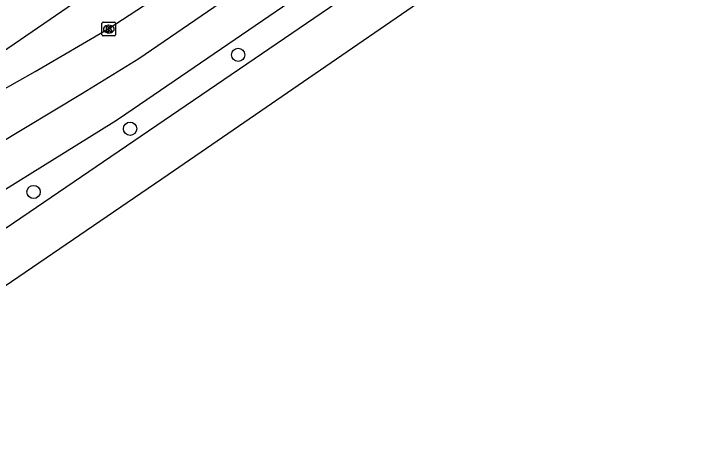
# Model space of a CAD drawing. Extents: x 157466 to 158888, y 383063 to 384677.
# Drawn here: x 158123.3 to 158174.2, y 383304.5 to 383336.8 of the extents above; entities that cross this region are included whole.
import ezdxf

# ---------------------------------------------------------------- set-up
doc = ezdxf.new("R2010")
doc.units = 0
for name, color, linetype in [('IMGEO_Boom', 7, 'Continuous'), ('IMGEO_Fietspad_gesloten', 7, 'Continuous'), ('IMGEO_Kolk', 7, 'Continuous'), ('IMGEO_OVBaan_gesloten', 7, 'Continuous'), ('IMGEO_Rijbaan_regionaal_gesloten', 7, 'Continuous')]:
    doc.layers.add(name, color=color, linetype=linetype)

msp = doc.modelspace()

# ---------------------------------------------------------------- linework, layer by layer
at = {"layer": 'IMGEO_Boom'}
for centre in [(158139.814, 383333.742), (158131.832, 383328.283), (158124.714, 383323.614)]:
    msp.add_circle(centre, 0.489, dxfattribs=at)
at = {"layer": 'IMGEO_Fietspad_gesloten'}
msp.add_lwpolyline([(158128.531, 383338.139), (158111.902, 383326.752), (158110.127, 383325.493), (158103.584, 383321.392), (158096.701, 383317.892), (158095.765, 383317.495)], dxfattribs=at)
at = {"layer": 'IMGEO_Kolk'}
for p, q in [((158129.762, 383335.215), (158129.762, 383336.067)), ((158129.837, 383336.141), (158130.689, 383336.141)), ((158130.763, 383336.067), (158130.763, 383335.215)), ((158130.25, 383335.921), (158130.275, 383335.921)), ((158130.689, 383335.141), (158129.837, 383335.141)), ((158130.273, 383335.361), (158130.248, 383335.361))]:
    msp.add_line(p, q, dxfattribs=at)
for points in [[(158129.762, 383335.215), (158129.762, 383336.067)], [(158129.837, 383336.141), (158130.689, 383336.141)], [(158130.763, 383336.067), (158130.763, 383335.215)], [(158130.083, 383335.841), (158130.206, 383335.841), (158130.206, 383335.69), (158130.336, 383335.841), (158130.5, 383335.841), (158130.354, 383335.69), (158130.507, 383335.441), (158130.355, 383335.441), (158130.27, 383335.605), (158130.206, 383335.538), (158130.206, 383335.441), (158130.083, 383335.441), (158130.083, 383335.841)], [(158130.689, 383335.141), (158129.837, 383335.141)]]:
    msp.add_lwpolyline(points, dxfattribs=at)
for centre, start, end in [((158129.839, 383336.065), 91.552, 178.448), ((158129.839, 383336.065), 91.552, 178.448), ((158130.687, 383336.065), 1.552, 88.448), ((158130.687, 383336.065), 1.552, 88.448), ((158129.839, 383335.217), 181.552, 268.448), ((158129.839, 383335.217), 181.552, 268.448), ((158130.687, 383335.217), 271.552, 358.448), ((158130.687, 383335.217), 271.552, 358.448)]:
    msp.add_arc(centre, 0.0765, start, end, dxfattribs=at)
for centre, major_axis, ratio, start_param, end_param in [((158130.249, 383335.641), (-0.387, 0.002), 0.722429, 4.712389, 7.853982), ((158130.274, 383335.641), (-0.39, 0.002), 0.717154, 1.570796, 4.712389)]:
    msp.add_ellipse(centre, major_axis=major_axis, ratio=ratio, start_param=start_param, end_param=end_param, dxfattribs=at)
at = {"layer": 'IMGEO_OVBaan_gesloten'}
for points in [[(158337.159, 383463.965), (158306.253, 383442.35), (158269.724, 383417.452), (158230.256, 383390.412), (158196.708, 383367.445), (158164.294, 383345.275), (158134.65, 383324.869), (158121.592, 383315.968), (158104.891, 383304.477)], [(158116.355, 383316.875), (158118.236, 383318.161), (158122.571, 383321.116), (158122.69, 383320.962), (158147.648, 383338.001), (158221.925, 383388.892), (158288.761, 383434.651), (158292.434, 383437.186), (158297.742, 383440.818), (158298.869, 383441.589)]]:
    msp.add_lwpolyline(points, dxfattribs=at)
at = {"layer": 'IMGEO_Rijbaan_regionaal_gesloten'}
for points in [[(158097.631, 383314.81), (158104.807, 383319.769), (158115.926, 383327.372), (158122.206, 383331.037), (158124.828, 383332.496), (158130.229, 383335.664), (158132.829, 383337.348), (158135.426, 383339.03), (158135.445, 383339.043), (158145.556, 383345.975), (158161.638, 383357.025), (158178.512, 383368.554), (158196.488, 383380.88), (158218.524, 383395.939), (158231.113, 383404.563), (158248.84, 383416.701), (158278.53, 383437.014), (158282.685, 383439.867), (158290.446, 383445.197), (158291.741, 383446.132), (158293.116, 383447.183)], [(158114.538, 383319.21), (158121.696, 383323.264), (158130.63, 383328.78), (158131.044, 383329.063), (158147.587, 383340.38), (158220.288, 383390.177), (158253.351, 383412.794), (158292.199, 383439.39), (158297.72, 383443.271)], [(158240.844, 383407.647), (158217.716, 383391.811), (158211.135, 383387.305), (158187.898, 383371.394), (158174.157, 383361.985), (158168.626, 383358.198), (158164.879, 383355.633), (158158.157, 383351.03), (158138.48, 383337.556), (158132.472, 383333.443), (158128.325, 383330.885), (158121.919, 383327.055), (158118.161, 383324.932), (158115.201, 383323.062), (158099.294, 383312.392)]]:
    msp.add_lwpolyline(points, dxfattribs=at)

doc.saveas('drawing.dxf')
